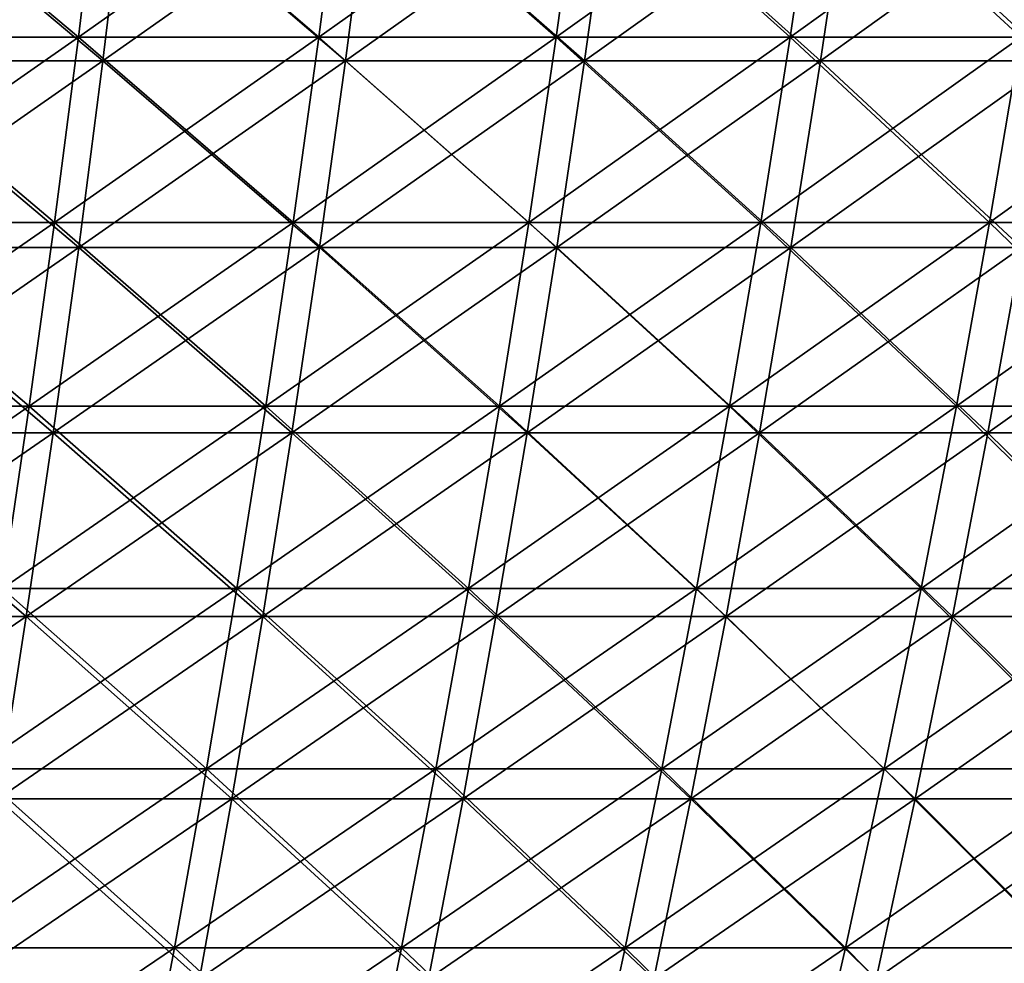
# Model space of a CAD drawing. Header units: millimetres. Extents: x -250 to 250, y -45 to 4150.
# Tile 763 of 805: x 83 to 110, y 4044 to 4070. Entities that reach past the tile are written whole.
import ezdxf

# ---------------------------------------------------------------- set-up
doc = ezdxf.new("R2010")
doc.units = ezdxf.units.MM
doc.header["$LTSCALE"] = 81.481481
for name, color, linetype in [('19', 7, 'CONTINUOUS'), ('20', 7, 'CONTINUOUS'), ('21', 7, 'CONTINUOUS'), ('22', 7, 'CONTINUOUS')]:
    doc.layers.add(name, color=color, linetype=linetype)

msp = doc.modelspace()

# ---------------------------------------------------------------- linework, layer by layer
at = {"layer": '19', "color": 7, "linetype": 'CONTINUOUS'}
for points in [[(85.398, 4068.673, -220.438), (78.569, 4068.673, -222.964), (86.026, 4073.915, -222.06), (85.398, 4068.673, -220.438)], [(86.026, 4073.915, -222.06), (78.569, 4068.673, -222.964), (79.147, 4073.915, -224.604), (86.026, 4073.915, -222.06)], [(92.146, 4068.673, -217.704), (85.398, 4068.673, -220.438), (92.824, 4073.915, -219.305), (92.146, 4068.673, -217.704)], [(92.824, 4073.915, -219.305), (85.398, 4068.673, -220.438), (86.026, 4073.915, -222.06), (92.824, 4073.915, -219.305)], [(98.807, 4068.673, -214.763), (92.146, 4068.673, -217.704), (99.533, 4073.915, -216.343), (98.807, 4068.673, -214.763)], [(99.533, 4073.915, -216.343), (92.146, 4068.673, -217.704), (92.824, 4073.915, -219.305), (99.533, 4073.915, -216.343)], [(105.373, 4068.673, -211.619), (98.807, 4068.673, -214.763), (106.149, 4073.915, -213.175), (105.373, 4068.673, -211.619)], [(106.149, 4073.915, -213.175), (98.807, 4068.673, -214.763), (99.533, 4073.915, -216.343), (106.149, 4073.915, -213.175)], [(111.84, 4068.673, -208.273), (105.373, 4068.673, -211.619), (112.663, 4073.915, -209.805), (111.84, 4068.673, -208.273)], [(112.663, 4073.915, -209.805), (105.373, 4068.673, -211.619), (106.149, 4073.915, -213.175), (112.663, 4073.915, -209.805)], [(84.729, 4063.471, -218.71), (77.953, 4063.471, -221.215), (85.398, 4068.673, -220.438), (84.729, 4063.471, -218.71)], [(85.398, 4068.673, -220.438), (77.953, 4063.471, -221.215), (78.569, 4068.673, -222.964), (85.398, 4068.673, -220.438)], [(91.424, 4063.471, -215.997), (84.729, 4063.471, -218.71), (92.146, 4068.673, -217.704), (91.424, 4063.471, -215.997)], [(92.146, 4068.673, -217.704), (84.729, 4063.471, -218.71), (85.398, 4068.673, -220.438), (92.146, 4068.673, -217.704)], [(98.032, 4063.471, -213.079), (91.424, 4063.471, -215.997), (98.807, 4068.673, -214.763), (98.032, 4063.471, -213.079)], [(98.807, 4068.673, -214.763), (91.424, 4063.471, -215.997), (92.146, 4068.673, -217.704), (98.807, 4068.673, -214.763)], [(104.547, 4063.471, -209.959), (98.032, 4063.471, -213.079), (105.373, 4068.673, -211.619), (104.547, 4063.471, -209.959)], [(105.373, 4068.673, -211.619), (98.032, 4063.471, -213.079), (98.807, 4068.673, -214.763), (105.373, 4068.673, -211.619)], [(110.963, 4063.471, -206.64), (104.547, 4063.471, -209.959), (111.84, 4068.673, -208.273), (110.963, 4063.471, -206.64)], [(111.84, 4068.673, -208.273), (104.547, 4063.471, -209.959), (105.373, 4068.673, -211.619), (111.84, 4068.673, -208.273)], [(84.017, 4058.312, -216.874), (77.299, 4058.312, -219.358), (84.729, 4063.471, -218.71), (84.017, 4058.312, -216.874)], [(84.729, 4063.471, -218.71), (77.299, 4058.312, -219.358), (77.953, 4063.471, -221.215), (84.729, 4063.471, -218.71)], [(90.656, 4058.312, -214.184), (84.017, 4058.312, -216.874), (91.424, 4063.471, -215.997), (90.656, 4058.312, -214.184)], [(91.424, 4063.471, -215.997), (84.017, 4058.312, -216.874), (84.729, 4063.471, -218.71), (91.424, 4063.471, -215.997)], [(97.209, 4058.312, -211.29), (90.656, 4058.312, -214.184), (98.032, 4063.471, -213.079), (97.209, 4058.312, -211.29)], [(98.032, 4063.471, -213.079), (90.656, 4058.312, -214.184), (91.424, 4063.471, -215.997), (98.032, 4063.471, -213.079)], [(103.67, 4058.312, -208.197), (97.209, 4058.312, -211.29), (104.547, 4063.471, -209.959), (103.67, 4058.312, -208.197)], [(104.547, 4063.471, -209.959), (97.209, 4058.312, -211.29), (98.032, 4063.471, -213.079), (104.547, 4063.471, -209.959)], [(110.032, 4058.312, -204.905), (103.67, 4058.312, -208.197), (110.963, 4063.471, -206.64), (110.032, 4058.312, -204.905)], [(110.963, 4063.471, -206.64), (103.67, 4058.312, -208.197), (104.547, 4063.471, -209.959), (110.963, 4063.471, -206.64)], [(116.29, 4058.312, -201.42), (110.032, 4058.312, -204.905), (117.274, 4063.471, -203.125), (116.29, 4058.312, -201.42)], [(117.274, 4063.471, -203.125), (110.032, 4058.312, -204.905), (110.963, 4063.471, -206.64), (117.274, 4063.471, -203.125)], [(83.265, 4053.197, -214.933), (76.607, 4053.197, -217.395), (84.017, 4058.312, -216.874), (83.265, 4053.197, -214.933)], [(84.017, 4058.312, -216.874), (76.607, 4053.197, -217.395), (77.299, 4058.312, -219.358), (84.017, 4058.312, -216.874)], [(89.845, 4053.197, -212.266), (83.265, 4053.197, -214.933), (90.656, 4058.312, -214.184), (89.845, 4053.197, -212.266)], [(90.656, 4058.312, -214.184), (83.265, 4053.197, -214.933), (84.017, 4058.312, -216.874), (90.656, 4058.312, -214.184)], [(96.339, 4053.197, -209.399), (89.845, 4053.197, -212.266), (97.209, 4058.312, -211.29), (96.339, 4053.197, -209.399)], [(97.209, 4058.312, -211.29), (89.845, 4053.197, -212.266), (90.656, 4058.312, -214.184), (97.209, 4058.312, -211.29)], [(102.742, 4053.197, -206.333), (96.339, 4053.197, -209.399), (103.67, 4058.312, -208.197), (102.742, 4053.197, -206.333)], [(103.67, 4058.312, -208.197), (96.339, 4053.197, -209.399), (97.209, 4058.312, -211.29), (103.67, 4058.312, -208.197)], [(109.047, 4053.197, -203.071), (102.742, 4053.197, -206.333), (110.032, 4058.312, -204.905), (109.047, 4053.197, -203.071)], [(110.032, 4058.312, -204.905), (102.742, 4053.197, -206.333), (103.67, 4058.312, -208.197), (110.032, 4058.312, -204.905)], [(115.249, 4053.197, -199.617), (109.047, 4053.197, -203.071), (116.29, 4058.312, -201.42), (115.249, 4053.197, -199.617)], [(116.29, 4058.312, -201.42), (109.047, 4053.197, -203.071), (110.032, 4058.312, -204.905), (116.29, 4058.312, -201.42)], [(82.473, 4048.129, -212.886), (75.878, 4048.129, -215.325), (83.265, 4053.197, -214.933), (82.473, 4048.129, -212.886)], [(83.265, 4053.197, -214.933), (75.878, 4048.129, -215.325), (76.607, 4053.197, -217.395), (83.265, 4053.197, -214.933)], [(88.989, 4048.129, -210.245), (82.473, 4048.129, -212.886), (89.845, 4053.197, -212.266), (88.989, 4048.129, -210.245)], [(89.845, 4053.197, -212.266), (82.473, 4048.129, -212.886), (83.265, 4053.197, -214.933), (89.845, 4053.197, -212.266)], [(95.422, 4048.129, -207.405), (88.989, 4048.129, -210.245), (96.339, 4053.197, -209.399), (95.422, 4048.129, -207.405)], [(96.339, 4053.197, -209.399), (88.989, 4048.129, -210.245), (89.845, 4053.197, -212.266), (96.339, 4053.197, -209.399)], [(101.763, 4048.129, -204.368), (95.422, 4048.129, -207.405), (102.742, 4053.197, -206.333), (101.763, 4048.129, -204.368)], [(102.742, 4053.197, -206.333), (95.422, 4048.129, -207.405), (96.339, 4053.197, -209.399), (102.742, 4053.197, -206.333)], [(108.009, 4048.129, -201.138), (101.763, 4048.129, -204.368), (109.047, 4053.197, -203.071), (108.009, 4048.129, -201.138)], [(109.047, 4053.197, -203.071), (101.763, 4048.129, -204.368), (102.742, 4053.197, -206.333), (109.047, 4053.197, -203.071)], [(114.151, 4048.129, -197.716), (108.009, 4048.129, -201.138), (115.249, 4053.197, -199.617), (114.151, 4048.129, -197.716)], [(115.249, 4053.197, -199.617), (108.009, 4048.129, -201.138), (109.047, 4053.197, -203.071), (115.249, 4053.197, -199.617)], [(88.09, 4043.111, -208.122), (81.64, 4043.111, -210.736), (88.989, 4048.129, -210.245), (88.09, 4043.111, -208.122)], [(88.989, 4048.129, -210.245), (81.64, 4043.111, -210.736), (82.473, 4048.129, -212.886), (88.989, 4048.129, -210.245)], [(94.458, 4043.111, -205.31), (88.09, 4043.111, -208.122), (95.422, 4048.129, -207.405), (94.458, 4043.111, -205.31)], [(95.422, 4048.129, -207.405), (88.09, 4043.111, -208.122), (88.989, 4048.129, -210.245), (95.422, 4048.129, -207.405)], [(100.736, 4043.111, -202.304), (94.458, 4043.111, -205.31), (101.763, 4048.129, -204.368), (100.736, 4043.111, -202.304)], [(101.763, 4048.129, -204.368), (94.458, 4043.111, -205.31), (95.422, 4048.129, -207.405), (101.763, 4048.129, -204.368)], [(106.918, 4043.111, -199.106), (100.736, 4043.111, -202.304), (108.009, 4048.129, -201.138), (106.918, 4043.111, -199.106)], [(108.009, 4048.129, -201.138), (100.736, 4043.111, -202.304), (101.763, 4048.129, -204.368), (108.009, 4048.129, -201.138)], [(112.999, 4043.111, -195.719), (106.918, 4043.111, -199.106), (114.151, 4048.129, -197.716), (112.999, 4043.111, -195.719)], [(114.151, 4048.129, -197.716), (106.918, 4043.111, -199.106), (108.009, 4048.129, -201.138), (114.151, 4048.129, -197.716)]]:
    msp.add_3dface(points, dxfattribs=at)
at = {"layer": '20', "color": 7, "linetype": 'CONTINUOUS'}
for points in [[(78.569, 4068.673, 222.964), (85.398, 4068.673, 220.438), (79.147, 4073.915, 224.604), (78.569, 4068.673, 222.964)], [(79.147, 4073.915, 224.604), (85.398, 4068.673, 220.438), (86.026, 4073.915, 222.06), (79.147, 4073.915, 224.604)], [(85.398, 4068.673, 220.438), (92.146, 4068.673, 217.704), (86.026, 4073.915, 222.06), (85.398, 4068.673, 220.438)], [(86.026, 4073.915, 222.06), (92.146, 4068.673, 217.704), (92.824, 4073.915, 219.305), (86.026, 4073.915, 222.06)], [(92.146, 4068.673, 217.704), (98.807, 4068.673, 214.763), (92.824, 4073.915, 219.305), (92.146, 4068.673, 217.704)], [(92.824, 4073.915, 219.305), (98.807, 4068.673, 214.763), (99.533, 4073.915, 216.343), (92.824, 4073.915, 219.305)], [(98.807, 4068.673, 214.763), (105.373, 4068.673, 211.619), (99.533, 4073.915, 216.343), (98.807, 4068.673, 214.763)], [(99.533, 4073.915, 216.343), (105.373, 4068.673, 211.619), (106.149, 4073.915, 213.175), (99.533, 4073.915, 216.343)], [(105.373, 4068.673, 211.619), (111.84, 4068.673, 208.273), (106.149, 4073.915, 213.175), (105.373, 4068.673, 211.619)], [(106.149, 4073.915, 213.175), (111.84, 4068.673, 208.273), (112.663, 4073.915, 209.805), (106.149, 4073.915, 213.175)], [(77.953, 4063.471, 221.215), (84.729, 4063.471, 218.71), (78.569, 4068.673, 222.964), (77.953, 4063.471, 221.215)], [(78.569, 4068.673, 222.964), (84.729, 4063.471, 218.71), (85.398, 4068.673, 220.438), (78.569, 4068.673, 222.964)], [(84.729, 4063.471, 218.71), (91.424, 4063.471, 215.997), (85.398, 4068.673, 220.438), (84.729, 4063.471, 218.71)], [(85.398, 4068.673, 220.438), (91.424, 4063.471, 215.997), (92.146, 4068.673, 217.704), (85.398, 4068.673, 220.438)], [(91.424, 4063.471, 215.997), (98.032, 4063.471, 213.079), (92.146, 4068.673, 217.704), (91.424, 4063.471, 215.997)], [(92.146, 4068.673, 217.704), (98.032, 4063.471, 213.079), (98.807, 4068.673, 214.763), (92.146, 4068.673, 217.704)], [(98.032, 4063.471, 213.079), (104.547, 4063.471, 209.959), (98.807, 4068.673, 214.763), (98.032, 4063.471, 213.079)], [(98.807, 4068.673, 214.763), (104.547, 4063.471, 209.959), (105.373, 4068.673, 211.619), (98.807, 4068.673, 214.763)], [(104.547, 4063.471, 209.959), (110.963, 4063.471, 206.64), (105.373, 4068.673, 211.619), (104.547, 4063.471, 209.959)], [(105.373, 4068.673, 211.619), (110.963, 4063.471, 206.64), (111.84, 4068.673, 208.273), (105.373, 4068.673, 211.619)], [(77.299, 4058.312, 219.358), (84.017, 4058.312, 216.874), (77.953, 4063.471, 221.215), (77.299, 4058.312, 219.358)], [(77.953, 4063.471, 221.215), (84.017, 4058.312, 216.874), (84.729, 4063.471, 218.71), (77.953, 4063.471, 221.215)], [(84.017, 4058.312, 216.874), (90.656, 4058.312, 214.184), (84.729, 4063.471, 218.71), (84.017, 4058.312, 216.874)], [(84.729, 4063.471, 218.71), (90.656, 4058.312, 214.184), (91.424, 4063.471, 215.997), (84.729, 4063.471, 218.71)], [(90.656, 4058.312, 214.184), (97.209, 4058.312, 211.29), (91.424, 4063.471, 215.997), (90.656, 4058.312, 214.184)], [(91.424, 4063.471, 215.997), (97.209, 4058.312, 211.29), (98.032, 4063.471, 213.079), (91.424, 4063.471, 215.997)], [(97.209, 4058.312, 211.29), (103.67, 4058.312, 208.197), (98.032, 4063.471, 213.079), (97.209, 4058.312, 211.29)], [(98.032, 4063.471, 213.079), (103.67, 4058.312, 208.197), (104.547, 4063.471, 209.959), (98.032, 4063.471, 213.079)], [(103.67, 4058.312, 208.197), (110.032, 4058.312, 204.905), (104.547, 4063.471, 209.959), (103.67, 4058.312, 208.197)], [(104.547, 4063.471, 209.959), (110.032, 4058.312, 204.905), (110.963, 4063.471, 206.64), (104.547, 4063.471, 209.959)], [(110.032, 4058.312, 204.905), (116.29, 4058.312, 201.42), (110.963, 4063.471, 206.64), (110.032, 4058.312, 204.905)], [(76.607, 4053.197, 217.395), (83.265, 4053.197, 214.933), (77.299, 4058.312, 219.358), (76.607, 4053.197, 217.395)], [(77.299, 4058.312, 219.358), (83.265, 4053.197, 214.933), (84.017, 4058.312, 216.874), (77.299, 4058.312, 219.358)], [(83.265, 4053.197, 214.933), (89.845, 4053.197, 212.266), (84.017, 4058.312, 216.874), (83.265, 4053.197, 214.933)], [(84.017, 4058.312, 216.874), (89.845, 4053.197, 212.266), (90.656, 4058.312, 214.184), (84.017, 4058.312, 216.874)], [(89.845, 4053.197, 212.266), (96.339, 4053.197, 209.399), (90.656, 4058.312, 214.184), (89.845, 4053.197, 212.266)], [(90.656, 4058.312, 214.184), (96.339, 4053.197, 209.399), (97.209, 4058.312, 211.29), (90.656, 4058.312, 214.184)], [(96.339, 4053.197, 209.399), (102.742, 4053.197, 206.333), (97.209, 4058.312, 211.29), (96.339, 4053.197, 209.399)], [(97.209, 4058.312, 211.29), (102.742, 4053.197, 206.333), (103.67, 4058.312, 208.197), (97.209, 4058.312, 211.29)], [(102.742, 4053.197, 206.333), (109.047, 4053.197, 203.071), (103.67, 4058.312, 208.197), (102.742, 4053.197, 206.333)], [(103.67, 4058.312, 208.197), (109.047, 4053.197, 203.071), (110.032, 4058.312, 204.905), (103.67, 4058.312, 208.197)], [(109.047, 4053.197, 203.071), (115.249, 4053.197, 199.617), (110.032, 4058.312, 204.905), (109.047, 4053.197, 203.071)], [(110.032, 4058.312, 204.905), (115.249, 4053.197, 199.617), (116.29, 4058.312, 201.42), (110.032, 4058.312, 204.905)], [(76.607, 4053.197, 217.395), (82.473, 4048.129, 212.886), (83.265, 4053.197, 214.933), (76.607, 4053.197, 217.395)], [(82.473, 4048.129, 212.886), (88.989, 4048.129, 210.245), (83.265, 4053.197, 214.933), (82.473, 4048.129, 212.886)], [(83.265, 4053.197, 214.933), (88.989, 4048.129, 210.245), (89.845, 4053.197, 212.266), (83.265, 4053.197, 214.933)], [(88.989, 4048.129, 210.245), (95.422, 4048.129, 207.405), (89.845, 4053.197, 212.266), (88.989, 4048.129, 210.245)], [(89.845, 4053.197, 212.266), (95.422, 4048.129, 207.405), (96.339, 4053.197, 209.399), (89.845, 4053.197, 212.266)], [(95.422, 4048.129, 207.405), (101.763, 4048.129, 204.368), (96.339, 4053.197, 209.399), (95.422, 4048.129, 207.405)], [(96.339, 4053.197, 209.399), (101.763, 4048.129, 204.368), (102.742, 4053.197, 206.333), (96.339, 4053.197, 209.399)], [(101.763, 4048.129, 204.368), (108.009, 4048.129, 201.138), (102.742, 4053.197, 206.333), (101.763, 4048.129, 204.368)], [(102.742, 4053.197, 206.333), (108.009, 4048.129, 201.138), (109.047, 4053.197, 203.071), (102.742, 4053.197, 206.333)], [(108.009, 4048.129, 201.138), (114.151, 4048.129, 197.716), (109.047, 4053.197, 203.071), (108.009, 4048.129, 201.138)], [(109.047, 4053.197, 203.071), (114.151, 4048.129, 197.716), (115.249, 4053.197, 199.617), (109.047, 4053.197, 203.071)], [(81.64, 4043.111, 210.736), (88.09, 4043.111, 208.122), (82.473, 4048.129, 212.886), (81.64, 4043.111, 210.736)], [(82.473, 4048.129, 212.886), (88.09, 4043.111, 208.122), (88.989, 4048.129, 210.245), (82.473, 4048.129, 212.886)], [(88.09, 4043.111, 208.122), (94.458, 4043.111, 205.31), (88.989, 4048.129, 210.245), (88.09, 4043.111, 208.122)], [(88.989, 4048.129, 210.245), (94.458, 4043.111, 205.31), (95.422, 4048.129, 207.405), (88.989, 4048.129, 210.245)], [(94.458, 4043.111, 205.31), (100.736, 4043.111, 202.304), (95.422, 4048.129, 207.405), (94.458, 4043.111, 205.31)], [(95.422, 4048.129, 207.405), (100.736, 4043.111, 202.304), (101.763, 4048.129, 204.368), (95.422, 4048.129, 207.405)], [(100.736, 4043.111, 202.304), (106.918, 4043.111, 199.106), (101.763, 4048.129, 204.368), (100.736, 4043.111, 202.304)], [(101.763, 4048.129, 204.368), (106.918, 4043.111, 199.106), (108.009, 4048.129, 201.138), (101.763, 4048.129, 204.368)], [(106.918, 4043.111, 199.106), (112.999, 4043.111, 195.719), (108.009, 4048.129, 201.138), (106.918, 4043.111, 199.106)], [(108.009, 4048.129, 201.138), (112.999, 4043.111, 195.719), (114.151, 4048.129, 197.716), (108.009, 4048.129, 201.138)]]:
    msp.add_3dface(points, dxfattribs=at)
at = {"layer": '21', "color": 7, "linetype": 'CONTINUOUS'}
for points in [[(84.716, 4069.334, 218.678), (77.942, 4069.334, 221.183), (85.339, 4074.534, 220.286), (84.716, 4069.334, 218.678)], [(85.339, 4074.534, 220.286), (77.942, 4069.334, 221.183), (78.515, 4074.534, 222.81), (85.339, 4074.534, 220.286)], [(91.41, 4069.334, 215.966), (84.716, 4069.334, 218.678), (92.083, 4074.534, 217.554), (91.41, 4069.334, 215.966)], [(92.083, 4074.534, 217.554), (84.716, 4069.334, 218.678), (85.339, 4074.534, 220.286), (92.083, 4074.534, 217.554)], [(98.018, 4069.334, 213.048), (91.41, 4069.334, 215.966), (98.738, 4074.534, 214.615), (98.018, 4069.334, 213.048)], [(98.738, 4074.534, 214.615), (91.41, 4069.334, 215.966), (92.083, 4074.534, 217.554), (98.738, 4074.534, 214.615)], [(104.532, 4069.334, 209.929), (98.018, 4069.334, 213.048), (105.301, 4074.534, 211.472), (104.532, 4069.334, 209.929)], [(105.301, 4074.534, 211.472), (98.018, 4069.334, 213.048), (98.738, 4074.534, 214.615), (105.301, 4074.534, 211.472)], [(110.947, 4069.334, 206.61), (104.532, 4069.334, 209.929), (111.763, 4074.534, 208.129), (110.947, 4069.334, 206.61)], [(111.763, 4074.534, 208.129), (104.532, 4069.334, 209.929), (105.301, 4074.534, 211.472), (111.763, 4074.534, 208.129)], [(84.052, 4064.175, 216.964), (77.331, 4064.175, 219.449), (84.716, 4069.334, 218.678), (84.052, 4064.175, 216.964)], [(84.716, 4069.334, 218.678), (77.331, 4064.175, 219.449), (77.942, 4069.334, 221.183), (84.716, 4069.334, 218.678)], [(90.694, 4064.175, 214.272), (84.052, 4064.175, 216.964), (91.41, 4069.334, 215.966), (90.694, 4064.175, 214.272)], [(91.41, 4069.334, 215.966), (84.052, 4064.175, 216.964), (84.716, 4069.334, 218.678), (91.41, 4069.334, 215.966)], [(97.249, 4064.175, 211.378), (90.694, 4064.175, 214.272), (98.018, 4069.334, 213.048), (97.249, 4064.175, 211.378)], [(98.018, 4069.334, 213.048), (90.694, 4064.175, 214.272), (91.41, 4069.334, 215.966), (98.018, 4069.334, 213.048)], [(103.713, 4064.175, 208.283), (97.249, 4064.175, 211.378), (104.532, 4069.334, 209.929), (103.713, 4064.175, 208.283)], [(104.532, 4069.334, 209.929), (97.249, 4064.175, 211.378), (98.018, 4069.334, 213.048), (104.532, 4069.334, 209.929)], [(110.077, 4064.175, 204.99), (103.713, 4064.175, 208.283), (110.947, 4069.334, 206.61), (110.077, 4064.175, 204.99)], [(110.947, 4069.334, 206.61), (103.713, 4064.175, 208.283), (104.532, 4069.334, 209.929), (110.947, 4069.334, 206.61)], [(116.338, 4064.175, 201.503), (110.077, 4064.175, 204.99), (117.257, 4069.334, 203.096), (116.338, 4064.175, 201.503)], [(117.257, 4069.334, 203.096), (110.077, 4064.175, 204.99), (110.947, 4069.334, 206.61), (117.257, 4069.334, 203.096)], [(83.347, 4059.057, 215.143), (76.682, 4059.057, 217.608), (84.052, 4064.175, 216.964), (83.347, 4059.057, 215.143)], [(84.052, 4064.175, 216.964), (76.682, 4059.057, 217.608), (77.331, 4064.175, 219.449), (84.052, 4064.175, 216.964)], [(89.933, 4059.057, 212.475), (83.347, 4059.057, 215.143), (90.694, 4064.175, 214.272), (89.933, 4059.057, 212.475)], [(90.694, 4064.175, 214.272), (83.347, 4059.057, 215.143), (84.052, 4064.175, 216.964), (90.694, 4064.175, 214.272)], [(96.433, 4059.057, 209.604), (89.933, 4059.057, 212.475), (97.249, 4064.175, 211.378), (96.433, 4059.057, 209.604)], [(97.249, 4064.175, 211.378), (89.933, 4059.057, 212.475), (90.694, 4064.175, 214.272), (97.249, 4064.175, 211.378)], [(102.842, 4059.057, 206.535), (96.433, 4059.057, 209.604), (103.713, 4064.175, 208.283), (102.842, 4059.057, 206.535)], [(103.713, 4064.175, 208.283), (96.433, 4059.057, 209.604), (97.249, 4064.175, 211.378), (103.713, 4064.175, 208.283)], [(109.154, 4059.057, 203.27), (102.842, 4059.057, 206.535), (110.077, 4064.175, 204.99), (109.154, 4059.057, 203.27)], [(110.077, 4064.175, 204.99), (102.842, 4059.057, 206.535), (103.713, 4064.175, 208.283), (110.077, 4064.175, 204.99)], [(115.362, 4059.057, 199.812), (109.154, 4059.057, 203.27), (116.338, 4064.175, 201.503), (115.362, 4059.057, 199.812)], [(116.338, 4064.175, 201.503), (109.154, 4059.057, 203.27), (110.077, 4064.175, 204.99), (116.338, 4064.175, 201.503)], [(82.601, 4053.983, 213.218), (75.996, 4053.983, 215.66), (83.347, 4059.057, 215.143), (82.601, 4053.983, 213.218)], [(83.347, 4059.057, 215.143), (75.996, 4053.983, 215.66), (76.682, 4059.057, 217.608), (83.347, 4059.057, 215.143)], [(89.128, 4053.983, 210.573), (82.601, 4053.983, 213.218), (89.933, 4059.057, 212.475), (89.128, 4053.983, 210.573)], [(89.933, 4059.057, 212.475), (82.601, 4053.983, 213.218), (83.347, 4059.057, 215.143), (89.933, 4059.057, 212.475)], [(95.57, 4053.983, 207.728), (89.128, 4053.983, 210.573), (96.433, 4059.057, 209.604), (95.57, 4053.983, 207.728)], [(96.433, 4059.057, 209.604), (89.128, 4053.983, 210.573), (89.933, 4059.057, 212.475), (96.433, 4059.057, 209.604)], [(101.922, 4053.983, 204.687), (95.57, 4053.983, 207.728), (102.842, 4059.057, 206.535), (101.922, 4053.983, 204.687)], [(102.842, 4059.057, 206.535), (95.57, 4053.983, 207.728), (96.433, 4059.057, 209.604), (102.842, 4059.057, 206.535)], [(108.177, 4053.983, 201.451), (101.922, 4053.983, 204.687), (109.154, 4059.057, 203.27), (108.177, 4053.983, 201.451)], [(109.154, 4059.057, 203.27), (101.922, 4053.983, 204.687), (102.842, 4059.057, 206.535), (109.154, 4059.057, 203.27)], [(114.329, 4053.983, 198.024), (108.177, 4053.983, 201.451), (115.362, 4059.057, 199.812), (114.329, 4053.983, 198.024)], [(115.362, 4059.057, 199.812), (108.177, 4053.983, 201.451), (109.154, 4059.057, 203.27), (115.362, 4059.057, 199.812)], [(88.28, 4048.957, 208.569), (81.815, 4048.957, 211.188), (89.128, 4053.983, 210.573), (88.28, 4048.957, 208.569)], [(89.128, 4053.983, 210.573), (81.815, 4048.957, 211.188), (82.601, 4053.983, 213.218), (89.128, 4053.983, 210.573)], [(94.661, 4048.957, 205.751), (88.28, 4048.957, 208.569), (95.57, 4053.983, 207.728), (94.661, 4048.957, 205.751)], [(95.57, 4053.983, 207.728), (88.28, 4048.957, 208.569), (89.128, 4053.983, 210.573), (95.57, 4053.983, 207.728)], [(100.952, 4048.957, 202.739), (94.661, 4048.957, 205.751), (101.922, 4053.983, 204.687), (100.952, 4048.957, 202.739)], [(101.922, 4053.983, 204.687), (94.661, 4048.957, 205.751), (95.57, 4053.983, 207.728), (101.922, 4053.983, 204.687)], [(107.147, 4048.957, 199.534), (100.952, 4048.957, 202.739), (108.177, 4053.983, 201.451), (107.147, 4048.957, 199.534)], [(108.177, 4053.983, 201.451), (100.952, 4048.957, 202.739), (101.922, 4053.983, 204.687), (108.177, 4053.983, 201.451)], [(113.241, 4048.957, 196.139), (107.147, 4048.957, 199.534), (114.329, 4053.983, 198.024), (113.241, 4048.957, 196.139)], [(114.329, 4053.983, 198.024), (107.147, 4048.957, 199.534), (108.177, 4053.983, 201.451), (114.329, 4053.983, 198.024)], [(87.388, 4043.979, 206.463), (80.989, 4043.979, 209.056), (88.28, 4048.957, 208.569), (87.388, 4043.979, 206.463)], [(88.28, 4048.957, 208.569), (80.989, 4043.979, 209.056), (81.815, 4048.957, 211.188), (88.28, 4048.957, 208.569)], [(93.705, 4043.979, 203.674), (87.388, 4043.979, 206.463), (94.661, 4048.957, 205.751), (93.705, 4043.979, 203.674)], [(94.661, 4048.957, 205.751), (87.388, 4043.979, 206.463), (88.28, 4048.957, 208.569), (94.661, 4048.957, 205.751)], [(99.933, 4043.979, 200.692), (93.705, 4043.979, 203.674), (100.952, 4048.957, 202.739), (99.933, 4043.979, 200.692)], [(100.952, 4048.957, 202.739), (93.705, 4043.979, 203.674), (94.661, 4048.957, 205.751), (100.952, 4048.957, 202.739)], [(106.065, 4043.979, 197.519), (99.933, 4043.979, 200.692), (107.147, 4048.957, 199.534), (106.065, 4043.979, 197.519)], [(107.147, 4048.957, 199.534), (99.933, 4043.979, 200.692), (100.952, 4048.957, 202.739), (107.147, 4048.957, 199.534)], [(112.098, 4043.979, 194.159), (106.065, 4043.979, 197.519), (113.241, 4048.957, 196.139), (112.098, 4043.979, 194.159)], [(113.241, 4048.957, 196.139), (106.065, 4043.979, 197.519), (107.147, 4048.957, 199.534), (113.241, 4048.957, 196.139)], [(86.454, 4039.054, 204.256), (80.123, 4039.054, 206.822), (87.388, 4043.979, 206.463), (86.454, 4039.054, 204.256)], [(87.388, 4043.979, 206.463), (80.123, 4039.054, 206.822), (80.989, 4043.979, 209.056), (87.388, 4043.979, 206.463)], [(92.703, 4039.054, 201.497), (86.454, 4039.054, 204.256), (93.705, 4043.979, 203.674), (92.703, 4039.054, 201.497)], [(93.705, 4043.979, 203.674), (86.454, 4039.054, 204.256), (87.388, 4043.979, 206.463), (93.705, 4043.979, 203.674)], [(98.864, 4039.054, 198.547), (92.703, 4039.054, 201.497), (99.933, 4043.979, 200.692), (98.864, 4039.054, 198.547)], [(99.933, 4043.979, 200.692), (92.703, 4039.054, 201.497), (93.705, 4043.979, 203.674), (99.933, 4043.979, 200.692)], [(104.932, 4039.054, 195.408), (98.864, 4039.054, 198.547), (106.065, 4043.979, 197.519), (104.932, 4039.054, 195.408)], [(106.065, 4043.979, 197.519), (98.864, 4039.054, 198.547), (99.933, 4043.979, 200.692), (106.065, 4043.979, 197.519)], [(110.9, 4039.054, 192.084), (104.932, 4039.054, 195.408), (112.098, 4043.979, 194.159), (110.9, 4039.054, 192.084)], [(112.098, 4043.979, 194.159), (104.932, 4039.054, 195.408), (106.065, 4043.979, 197.519), (112.098, 4043.979, 194.159)]]:
    msp.add_3dface(points, dxfattribs=at)
at = {"layer": '22', "color": 7, "linetype": 'CONTINUOUS'}
for points in [[(77.942, 4069.334, -221.183), (84.716, 4069.334, -218.678), (78.515, 4074.534, -222.81), (77.942, 4069.334, -221.183)], [(78.515, 4074.534, -222.81), (84.716, 4069.334, -218.678), (85.339, 4074.534, -220.286), (78.515, 4074.534, -222.81)], [(84.716, 4069.334, -218.678), (91.41, 4069.334, -215.966), (85.339, 4074.534, -220.286), (84.716, 4069.334, -218.678)], [(85.339, 4074.534, -220.286), (91.41, 4069.334, -215.966), (92.083, 4074.534, -217.554), (85.339, 4074.534, -220.286)], [(91.41, 4069.334, -215.966), (98.018, 4069.334, -213.048), (92.083, 4074.534, -217.554), (91.41, 4069.334, -215.966)], [(92.083, 4074.534, -217.554), (98.018, 4069.334, -213.048), (98.738, 4074.534, -214.615), (92.083, 4074.534, -217.554)], [(98.018, 4069.334, -213.048), (104.532, 4069.334, -209.929), (98.738, 4074.534, -214.615), (98.018, 4069.334, -213.048)], [(98.738, 4074.534, -214.615), (104.532, 4069.334, -209.929), (105.301, 4074.534, -211.472), (98.738, 4074.534, -214.615)], [(104.532, 4069.334, -209.929), (110.947, 4069.334, -206.61), (105.301, 4074.534, -211.472), (104.532, 4069.334, -209.929)], [(105.301, 4074.534, -211.472), (110.947, 4069.334, -206.61), (111.763, 4074.534, -208.129), (105.301, 4074.534, -211.472)], [(77.331, 4064.175, -219.449), (84.052, 4064.175, -216.964), (77.942, 4069.334, -221.183), (77.331, 4064.175, -219.449)], [(77.942, 4069.334, -221.183), (84.052, 4064.175, -216.964), (84.716, 4069.334, -218.678), (77.942, 4069.334, -221.183)], [(84.052, 4064.175, -216.964), (90.694, 4064.175, -214.272), (84.716, 4069.334, -218.678), (84.052, 4064.175, -216.964)], [(84.716, 4069.334, -218.678), (90.694, 4064.175, -214.272), (91.41, 4069.334, -215.966), (84.716, 4069.334, -218.678)], [(90.694, 4064.175, -214.272), (97.249, 4064.175, -211.378), (91.41, 4069.334, -215.966), (90.694, 4064.175, -214.272)], [(91.41, 4069.334, -215.966), (97.249, 4064.175, -211.378), (98.018, 4069.334, -213.048), (91.41, 4069.334, -215.966)], [(97.249, 4064.175, -211.378), (103.713, 4064.175, -208.283), (98.018, 4069.334, -213.048), (97.249, 4064.175, -211.378)], [(98.018, 4069.334, -213.048), (103.713, 4064.175, -208.283), (104.532, 4069.334, -209.929), (98.018, 4069.334, -213.048)], [(103.713, 4064.175, -208.283), (110.077, 4064.175, -204.99), (104.532, 4069.334, -209.929), (103.713, 4064.175, -208.283)], [(104.532, 4069.334, -209.929), (110.077, 4064.175, -204.99), (110.947, 4069.334, -206.61), (104.532, 4069.334, -209.929)], [(110.077, 4064.175, -204.99), (116.338, 4064.175, -201.503), (110.947, 4069.334, -206.61), (110.077, 4064.175, -204.99)], [(76.682, 4059.057, -217.608), (83.347, 4059.057, -215.143), (77.331, 4064.175, -219.449), (76.682, 4059.057, -217.608)], [(77.331, 4064.175, -219.449), (83.347, 4059.057, -215.143), (84.052, 4064.175, -216.964), (77.331, 4064.175, -219.449)], [(83.347, 4059.057, -215.143), (89.933, 4059.057, -212.475), (84.052, 4064.175, -216.964), (83.347, 4059.057, -215.143)], [(84.052, 4064.175, -216.964), (89.933, 4059.057, -212.475), (90.694, 4064.175, -214.272), (84.052, 4064.175, -216.964)], [(89.933, 4059.057, -212.475), (96.433, 4059.057, -209.604), (90.694, 4064.175, -214.272), (89.933, 4059.057, -212.475)], [(90.694, 4064.175, -214.272), (96.433, 4059.057, -209.604), (97.249, 4064.175, -211.378), (90.694, 4064.175, -214.272)], [(96.433, 4059.057, -209.604), (102.842, 4059.057, -206.535), (97.249, 4064.175, -211.378), (96.433, 4059.057, -209.604)], [(97.249, 4064.175, -211.378), (102.842, 4059.057, -206.535), (103.713, 4064.175, -208.283), (97.249, 4064.175, -211.378)], [(102.842, 4059.057, -206.535), (109.154, 4059.057, -203.27), (103.713, 4064.175, -208.283), (102.842, 4059.057, -206.535)], [(103.713, 4064.175, -208.283), (109.154, 4059.057, -203.27), (110.077, 4064.175, -204.99), (103.713, 4064.175, -208.283)], [(109.154, 4059.057, -203.27), (115.362, 4059.057, -199.812), (110.077, 4064.175, -204.99), (109.154, 4059.057, -203.27)], [(110.077, 4064.175, -204.99), (115.362, 4059.057, -199.812), (116.338, 4064.175, -201.503), (110.077, 4064.175, -204.99)], [(76.682, 4059.057, -217.608), (82.601, 4053.983, -213.218), (83.347, 4059.057, -215.143), (76.682, 4059.057, -217.608)], [(82.601, 4053.983, -213.218), (89.128, 4053.983, -210.573), (83.347, 4059.057, -215.143), (82.601, 4053.983, -213.218)], [(83.347, 4059.057, -215.143), (89.128, 4053.983, -210.573), (89.933, 4059.057, -212.475), (83.347, 4059.057, -215.143)], [(89.128, 4053.983, -210.573), (95.57, 4053.983, -207.728), (89.933, 4059.057, -212.475), (89.128, 4053.983, -210.573)], [(89.933, 4059.057, -212.475), (95.57, 4053.983, -207.728), (96.433, 4059.057, -209.604), (89.933, 4059.057, -212.475)], [(95.57, 4053.983, -207.728), (101.922, 4053.983, -204.687), (96.433, 4059.057, -209.604), (95.57, 4053.983, -207.728)], [(96.433, 4059.057, -209.604), (101.922, 4053.983, -204.687), (102.842, 4059.057, -206.535), (96.433, 4059.057, -209.604)], [(101.922, 4053.983, -204.687), (108.177, 4053.983, -201.451), (102.842, 4059.057, -206.535), (101.922, 4053.983, -204.687)], [(102.842, 4059.057, -206.535), (108.177, 4053.983, -201.451), (109.154, 4059.057, -203.27), (102.842, 4059.057, -206.535)], [(108.177, 4053.983, -201.451), (114.329, 4053.983, -198.024), (109.154, 4059.057, -203.27), (108.177, 4053.983, -201.451)], [(109.154, 4059.057, -203.27), (114.329, 4053.983, -198.024), (115.362, 4059.057, -199.812), (109.154, 4059.057, -203.27)], [(81.815, 4048.957, -211.188), (88.28, 4048.957, -208.569), (82.601, 4053.983, -213.218), (81.815, 4048.957, -211.188)], [(82.601, 4053.983, -213.218), (88.28, 4048.957, -208.569), (89.128, 4053.983, -210.573), (82.601, 4053.983, -213.218)], [(88.28, 4048.957, -208.569), (94.661, 4048.957, -205.751), (89.128, 4053.983, -210.573), (88.28, 4048.957, -208.569)], [(89.128, 4053.983, -210.573), (94.661, 4048.957, -205.751), (95.57, 4053.983, -207.728), (89.128, 4053.983, -210.573)], [(94.661, 4048.957, -205.751), (100.952, 4048.957, -202.739), (95.57, 4053.983, -207.728), (94.661, 4048.957, -205.751)], [(95.57, 4053.983, -207.728), (100.952, 4048.957, -202.739), (101.922, 4053.983, -204.687), (95.57, 4053.983, -207.728)], [(100.952, 4048.957, -202.739), (107.147, 4048.957, -199.534), (101.922, 4053.983, -204.687), (100.952, 4048.957, -202.739)], [(101.922, 4053.983, -204.687), (107.147, 4048.957, -199.534), (108.177, 4053.983, -201.451), (101.922, 4053.983, -204.687)], [(107.147, 4048.957, -199.534), (113.241, 4048.957, -196.139), (108.177, 4053.983, -201.451), (107.147, 4048.957, -199.534)], [(108.177, 4053.983, -201.451), (113.241, 4048.957, -196.139), (114.329, 4053.983, -198.024), (108.177, 4053.983, -201.451)], [(80.989, 4043.979, -209.056), (87.388, 4043.979, -206.463), (81.815, 4048.957, -211.188), (80.989, 4043.979, -209.056)], [(81.815, 4048.957, -211.188), (87.388, 4043.979, -206.463), (88.28, 4048.957, -208.569), (81.815, 4048.957, -211.188)], [(87.388, 4043.979, -206.463), (93.705, 4043.979, -203.674), (88.28, 4048.957, -208.569), (87.388, 4043.979, -206.463)], [(88.28, 4048.957, -208.569), (93.705, 4043.979, -203.674), (94.661, 4048.957, -205.751), (88.28, 4048.957, -208.569)], [(93.705, 4043.979, -203.674), (99.933, 4043.979, -200.692), (94.661, 4048.957, -205.751), (93.705, 4043.979, -203.674)], [(94.661, 4048.957, -205.751), (99.933, 4043.979, -200.692), (100.952, 4048.957, -202.739), (94.661, 4048.957, -205.751)], [(99.933, 4043.979, -200.692), (106.065, 4043.979, -197.519), (100.952, 4048.957, -202.739), (99.933, 4043.979, -200.692)], [(100.952, 4048.957, -202.739), (106.065, 4043.979, -197.519), (107.147, 4048.957, -199.534), (100.952, 4048.957, -202.739)], [(106.065, 4043.979, -197.519), (112.098, 4043.979, -194.159), (107.147, 4048.957, -199.534), (106.065, 4043.979, -197.519)], [(107.147, 4048.957, -199.534), (112.098, 4043.979, -194.159), (113.241, 4048.957, -196.139), (107.147, 4048.957, -199.534)], [(80.123, 4039.054, -206.822), (86.454, 4039.054, -204.256), (80.989, 4043.979, -209.056), (80.123, 4039.054, -206.822)], [(80.989, 4043.979, -209.056), (86.454, 4039.054, -204.256), (87.388, 4043.979, -206.463), (80.989, 4043.979, -209.056)], [(86.454, 4039.054, -204.256), (92.703, 4039.054, -201.497), (87.388, 4043.979, -206.463), (86.454, 4039.054, -204.256)], [(87.388, 4043.979, -206.463), (92.703, 4039.054, -201.497), (93.705, 4043.979, -203.674), (87.388, 4043.979, -206.463)], [(92.703, 4039.054, -201.497), (98.864, 4039.054, -198.547), (93.705, 4043.979, -203.674), (92.703, 4039.054, -201.497)], [(93.705, 4043.979, -203.674), (98.864, 4039.054, -198.547), (99.933, 4043.979, -200.692), (93.705, 4043.979, -203.674)], [(98.864, 4039.054, -198.547), (104.932, 4039.054, -195.408), (99.933, 4043.979, -200.692), (98.864, 4039.054, -198.547)], [(99.933, 4043.979, -200.692), (104.932, 4039.054, -195.408), (106.065, 4043.979, -197.519), (99.933, 4043.979, -200.692)], [(104.932, 4039.054, -195.408), (110.9, 4039.054, -192.084), (106.065, 4043.979, -197.519), (104.932, 4039.054, -195.408)], [(106.065, 4043.979, -197.519), (110.9, 4039.054, -192.084), (112.098, 4043.979, -194.159), (106.065, 4043.979, -197.519)]]:
    msp.add_3dface(points, dxfattribs=at)

doc.saveas('drawing.dxf')
